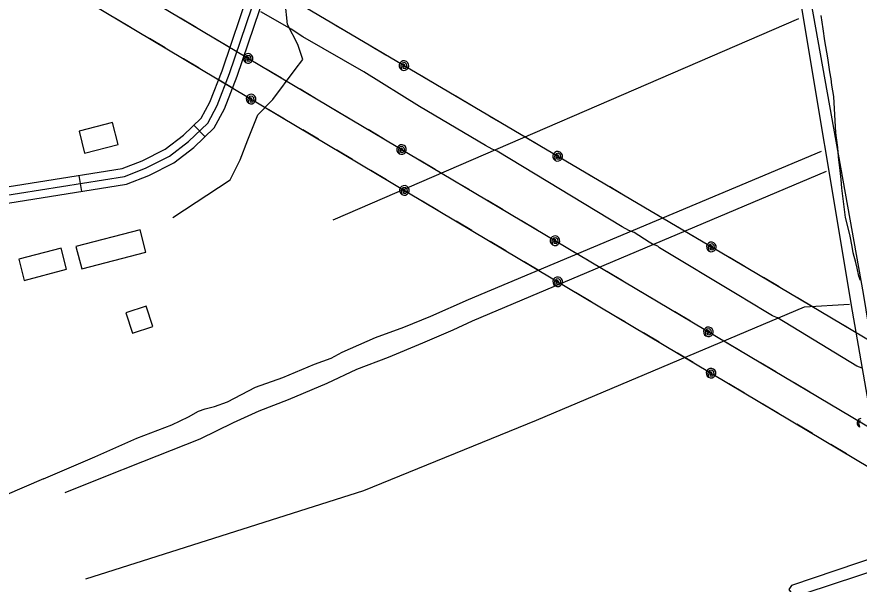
# Model space of a CAD drawing. Extents: x 3329332 to 3367211, y 631066 to 656469.
# Drawn here: x 3361295 to 3362871, y 643578 to 644639 of the extents above; entities that cross this region are included whole.
import ezdxf

# ---------------------------------------------------------------- set-up
doc = ezdxf.new("R2010")
doc.units = 0
for name, color, linetype in [('V-BLDG-OTLN', 7, 'Continuous'), ('V-ROAD-CNTR', 7, 'Continuous'), ('V-SITE-VEGE', 7, 'Continuous'), ('V-TOPO-SHOR', 7, 'Continuous'), ('V-UTIL-LINE', 7, 'Continuous')]:
    doc.layers.add(name, color=color, linetype=linetype)

msp = doc.modelspace()

# ---------------------------------------------------------------- linework, layer by layer
at = {"layer": 'V-BLDG-OTLN'}
for points in [[(3361411.2, 644425.3), (3361421.6, 644384), (3361484.3, 644399.8), (3361473.9, 644441.1)], [(3361405.4, 644209.2), (3361416.4, 644167.3), (3361536.5, 644198.7), (3361525.6, 644240.6)], [(3361298.4, 644185.3), (3361308.8, 644146), (3361388, 644166.9), (3361377.6, 644206.2)], [(3361498.6, 644085.2), (3361511, 644047.2), (3361549.1, 644059.6), (3361536.6, 644097.7)]]:
    msp.add_lwpolyline(points, close=True, dxfattribs=at)
at = {"layer": 'V-ROAD-CNTR'}
for p, q in [((3361626.3, 644436.3), (3361647, 644414.7)), ((3361410.9, 644342), (3361415.6, 644312.4))]:
    msp.add_line(p, q, dxfattribs=at)
for points in [[(3361183.6, 644275.6), (3361500, 644325.7), (3361541.8, 644342), (3361588.7, 644365.8), (3361626.2, 644394.6), (3361664.1, 644431), (3361683.3, 644466.6), (3361707.2, 644527.8), (3361759.4, 644682.8), (3361769, 644716.8), (3361793.7, 644856.6), (3361809.3, 644918.4), (3361849.6, 644997.9), (3361900.8, 645101.4), (3361980.7, 645301.1), (3361988.9, 645327.7), (3361994.5, 645363.7), (3361989.2, 645417.3), (3361952.1, 645537.3), (3361867.2, 645822.5)], [(3361178.3, 644305.1), (3361492.1, 644354.9), (3361529.5, 644369.5), (3361572.6, 644391.3), (3361606.6, 644417.4), (3361639.9, 644449.4), (3361656, 644479.2), (3361679, 644538), (3361730.8, 644691.7), (3361739.8, 644723.5), (3361764.4, 644862.9), (3361781, 644929), (3361822.8, 645011.3), (3361873.3, 645113.6), (3361952.4, 645311.1), (3361959.6, 645334.5), (3361964.3, 645364.5), (3361959.6, 645411.3), (3361923.4, 645528.6), (3361838.6, 645813.6)], [(3361181, 644290.4), (3361496.1, 644340.3), (3361535.6, 644355.7), (3361580.6, 644378.5), (3361616.4, 644406), (3361652, 644440.2), (3361669.6, 644472.9), (3361693.1, 644532.9), (3361745.1, 644687.2), (3361754.4, 644720.2), (3361779, 644859.8), (3361795.1, 644923.7), (3361836.2, 645004.6), (3361887, 645107.5), (3361966.6, 645306.1), (3361974.3, 645331.1), (3361979.4, 645364.1), (3361974.4, 645414.3), (3361937.8, 645533), (3361852.9, 645818)]]:
    msp.add_lwpolyline(points, dxfattribs=at)
at = {"layer": 'V-SITE-VEGE'}
for p, q in [((3362803.9, 644616.7), (3362800.5, 644641.4)), ((3362807.4, 644593.7), (3362803.9, 644616.7)), ((3362812.9, 644562.3), (3362807.4, 644593.7)), ((3362816.2, 644536), (3362812.9, 644562.3)), ((3362818.8, 644523.1), (3362816.2, 644536)), ((3362820.2, 644511.3), (3362818.8, 644523.1)), ((3362823.7, 644490), (3362820.2, 644511.3)), ((3362827.9, 644421.7), (3362823.7, 644490)), ((3362831.3, 644394.3), (3362827.9, 644421.7)), ((3362832.6, 644376.9), (3362831.3, 644394.3)), ((3362836, 644351.7), (3362832.6, 644376.9)), ((3362837.9, 644334.9), (3362836, 644351.7)), ((3362839.2, 644318.1), (3362837.9, 644334.9)), ((3362845.9, 644263.7), (3362839.2, 644318.1)), ((3362851.1, 644241.8), (3362845.9, 644263.7)), ((3362854.7, 644228.4), (3362851.1, 644241.8)), ((3362858.2, 644209.3), (3362854.7, 644228.4)), ((3362860.2, 644197.5), (3362858.2, 644209.3)), ((3362864.9, 644179.5), (3362860.2, 644197.5)), ((3362867.5, 644168.9), (3362864.9, 644179.5)), ((3362870.5, 644153.7), (3362867.5, 644168.9)), ((3362873.7, 644145.8), (3362870.5, 644153.7))]:
    msp.add_line(p, q, dxfattribs=at)
at = {"layer": 'V-TOPO-SHOR'}
for p, q in [((3361886.8, 644259.1), (3362758.4, 644636)), ((3362140, 644110), (3362801, 644387.5)), ((3362147.8, 644070), (3362810.5, 644350))]:
    msp.add_line(p, q, dxfattribs=at)
for points in [[(3363204.3, 642236.8), (3363097.6, 642853.3), (3363000.4, 643425.3), (3362972, 643594.1), (3362960.2, 643626.9), (3362948.4, 643657.3), (3362950.7, 643685.5), (3362879.5, 644121.5), (3362761, 644782.5), (3362651.9, 645464.7), (3362630.5, 645610), (3362613.8, 645729.6), (3362611.5, 645748.3), (3362623.2, 645767.1), (3362641.9, 645781.2), (3362857.3, 645943.4), (3362873.7, 645964.6), (3362883, 645981), (3362887.7, 645992.7), (3362890, 646004.4), (3362892.3, 646013.8), (3362887.6, 646027.9)], [(3362585.7, 645729.5), (3362628.4, 645450.6), (3362709.1, 644981.7), (3362754.1, 644712.2), (3362858.5, 644088.6), (3362934.3, 643652.6), (3362929.7, 643638.6), (3362910.9, 643631.5), (3362744.5, 643574.9), (3362739.9, 643567.8), (3362744.6, 643560.8), (3362770.4, 643560.9), (3362920.3, 643610.4), (3362932.1, 643610.4), (3362939.1, 643605.7), (3362946.2, 643596.4), (3362967.4, 643523.7), (3363007.7, 643265.9), (3363052.8, 643024.4), (3363100.2, 642729.1), (3363145.3, 642457.2), (3363206.9, 642107.9)], [(3361586.6, 644263.3), (3361694.4, 644333.8), (3361713, 644371.4), (3361727, 644408.9), (3361745.7, 644455.8), (3361773.8, 644484), (3361815.9, 644540.4), (3361829.9, 644559.2), (3361820.5, 644587.3), (3361801.7, 644624.8), (3361796.9, 644667)], [(3361344.7, 643774.7), (3361440.6, 643815.8), (3361519.6, 643850.8), (3361584.7, 643875.7), (3361615.9, 643890.5), (3361635.1, 643901.3), (3361647.4, 643905.7), (3361664.7, 643910.3), (3361689.3, 643918.8), (3361741.5, 643946.1), (3361792.9, 643964.5), (3361852.2, 643989.1), (3361883.3, 644000.7), (3361903.7, 644011.7), (3361965.9, 644038.8), (3362019.1, 644058.6), (3362069.4, 644079.1), (3362140, 644110)], [(3361423.8, 643587.6), (3361944, 643752.8), (3362267.4, 643884.7), (3362768.8, 644096.7), (3362853.2, 644101.5)], [(3361385.1, 643749.1), (3361454.9, 643777.5), (3361530.9, 643807.2), (3361638, 643849.5), (3361700.4, 643880.2), (3361748.5, 643901.8), (3361803.2, 643923), (3361875.9, 643953.8), (3361931, 643979.6), (3361990.7, 644002.1), (3362054.4, 644028.8), (3362111.2, 644053.5), (3362147.8, 644070)], [(3361344.7, 643774.7), (3361194.8, 643710.3), (3360899.6, 643585.2), (3360734.5, 643516.7), (3360569.3, 643443.1), (3360411.8, 643378.9), (3360207.2, 643292), (3359960.4, 643187), (3359846.2, 643136.5)]]:
    msp.add_lwpolyline(points, dxfattribs=at)
at = {"layer": 'V-UTIL-LINE'}
for points in [[(3365013, 642610.2), (3360980.6, 645004.9), (3358916, 646231.5)], [(3358884.2, 646178), (3361458.5, 644648.6), (3365016.2, 642530.1)], [(3365015.6, 642764.1), (3363995.3, 643377.3), (3362663.2, 644168.2), (3361202.2, 645029)], [(3362876.8, 643981.9), (3362867.3, 643985.5), (3362718.7, 644076), (3362709.2, 644079.7), (3362696.6, 644086.9), (3362642.8, 644119.5), (3362497.4, 644206.5), (3362494.3, 644210.1), (3362484.8, 644213.7), (3362478.5, 644217.3), (3362450, 644235.4), (3362440.5, 644239.1), (3362427.9, 644246.3), (3362194, 644387.6), (3362184.5, 644391.2), (3362171.8, 644398.5), (3362048.6, 644470.9), (3361944.3, 644536.2), (3361830.4, 644601.4), (3361808.3, 644615.9), (3361783, 644630.4), (3361751.4, 644648.5)], [(3361508.9, 644618.6), (3361479.7, 644636)], [(3361630.5, 644618.9), (3361601.3, 644636.3)], [(3361921.9, 644604.9), (3361892.6, 644622.2)], [(3361572.5, 644580.8), (3361543.3, 644598.1)], [(3361694.1, 644581.2), (3361664.9, 644598.5)], [(3361985.7, 644567.4), (3361956.4, 644584.6)], [(3361636.1, 644542.9), (3361606.9, 644560.3)], [(3361727.7, 644561.2), (3361727.9, 644558.4), (3361729.7, 644559.8), (3361729.4, 644562.6), (3361726.8, 644563.8), (3361724.9, 644560.9), (3361725.9, 644556.4), (3361730.2, 644555.9), (3361733.7, 644559.3), (3361732.8, 644563.8), (3361729.5, 644566.8), (3361724.8, 644566.1), (3361721.7, 644561.5), (3361723.1, 644553.5), (3361726.4, 644552.3), (3361729.9, 644552.5), (3361733.1, 644554), (3361735.4, 644556.6), (3361736.6, 644559.9), (3361736.4, 644563.4), (3361734.9, 644566.6), (3361732.3, 644569), (3361729, 644570.1), (3361725.5, 644569.9), (3361722.3, 644568.4), (3361720, 644565.8), (3361718.8, 644562.5), (3361719, 644559), (3361720.5, 644555.8), (3361723.1, 644553.5)], [(3362019.3, 644547.6), (3362019.5, 644544.7), (3362021.3, 644546.2), (3362021, 644548.9), (3362018.4, 644550.1), (3362016.5, 644547.3), (3362017.6, 644542.7), (3362021.8, 644542.3), (3362025.3, 644545.6), (3362024.4, 644550.1), (3362021.1, 644553.2), (3362016.3, 644552.4), (3362013.3, 644547.9), (3362014.7, 644539.8), (3362018, 644538.7), (3362021.5, 644538.9), (3362024.7, 644540.4), (3362027, 644543), (3362028.2, 644546.3), (3362028, 644549.8), (3362026.5, 644553), (3362023.9, 644555.3), (3362020.5, 644556.5), (3362017, 644556.3), (3362013.9, 644554.8), (3362011.5, 644552.1), (3362010.4, 644548.8), (3362010.6, 644545.3), (3362012.1, 644542.2), (3362014.7, 644539.8)], [(3361790.4, 644524), (3361761.2, 644541.3)], [(3362082.2, 644510.5), (3362052.9, 644527.8)], [(3361699.7, 644505), (3361670.4, 644522.4)], [(3361854.1, 644486.2), (3361824.8, 644503.5)], [(3361733.2, 644485.1), (3361733.4, 644482.2), (3361735.2, 644483.7), (3361734.9, 644486.4), (3361732.3, 644487.6), (3361730.4, 644484.8), (3361731.4, 644480.2), (3361735.7, 644479.7), (3361739.2, 644483.1), (3361738.3, 644487.6), (3361735, 644490.7), (3361730.3, 644489.9), (3361727.2, 644485.4), (3361728.6, 644477.3), (3361731.9, 644476.2), (3361735.4, 644476.3), (3361738.6, 644477.9), (3361740.9, 644480.5), (3361742.1, 644483.8), (3361741.9, 644487.3), (3361740.4, 644490.5), (3361737.8, 644492.8), (3361734.5, 644494), (3361731, 644493.8), (3361727.8, 644492.3), (3361725.4, 644489.7), (3361724.3, 644486.4), (3361724.5, 644482.9), (3361726, 644479.7), (3361728.6, 644477.3)], [(3362145.9, 644473), (3362116.6, 644490.2)], [(3361795.9, 644447.7), (3361766.7, 644465.1)], [(3361917.7, 644448.4), (3361888.4, 644465.8)], [(3362209.7, 644435.4), (3362180.4, 644452.7)], [(3361859.5, 644409.9), (3361830.3, 644427.3)], [(3361981.3, 644410.6), (3361952.1, 644428)], [(3362273.5, 644397.8), (3362244.2, 644415.1)], [(3361923, 644372), (3361893.8, 644389.4)], [(3362014.9, 644390.7), (3362015.1, 644387.8), (3362016.9, 644389.3), (3362016.6, 644392), (3362013.9, 644393.2), (3362012.1, 644390.4), (3362013.1, 644385.8), (3362017.4, 644385.4), (3362020.9, 644388.7), (3362020, 644393.2), (3362016.7, 644396.3), (3362011.9, 644395.5), (3362008.9, 644391), (3362010.3, 644382.9), (3362013.6, 644381.8), (3362017.1, 644382), (3362020.3, 644383.5), (3362022.6, 644386.1), (3362023.8, 644389.4), (3362023.6, 644392.9), (3362022.1, 644396.1), (3362019.5, 644398.4), (3362016.2, 644399.6), (3362012.6, 644399.4), (3362009.5, 644397.9), (3362007.1, 644395.3), (3362006, 644392), (3362006.1, 644388.5), (3362007.7, 644385.3), (3362010.3, 644382.9)], [(3362307.1, 644378), (3362307.3, 644375.2), (3362309.1, 644376.6), (3362308.8, 644379.4), (3362306.1, 644380.6), (3362304.3, 644377.7), (3362305.3, 644373.2), (3362309.6, 644372.7), (3362313.1, 644376.1), (3362312.1, 644380.6), (3362308.9, 644383.6), (3362304.1, 644382.9), (3362301, 644378.3), (3362302.5, 644370.3), (3362305.8, 644369.1), (3362309.3, 644369.3), (3362312.5, 644370.8), (3362314.8, 644373.5), (3362316, 644376.8), (3362315.8, 644380.3), (3362314.2, 644383.5), (3362311.6, 644385.8), (3362308.3, 644387), (3362304.8, 644386.8), (3362301.6, 644385.2), (3362299.3, 644382.6), (3362298.1, 644379.3), (3362298.3, 644375.8), (3362299.9, 644372.6), (3362302.5, 644370.3)], [(3362077.6, 644353.4), (3362048.4, 644370.8)], [(3362369.9, 644341), (3362340.7, 644358.2)], [(3361986.6, 644334.1), (3361957.4, 644351.5)], [(3362020.1, 644314.2), (3362020.3, 644311.3), (3362022.2, 644312.8), (3362021.9, 644315.5), (3362019.2, 644316.7), (3362017.4, 644313.9), (3362018.4, 644309.3), (3362022.6, 644308.9), (3362026.2, 644312.2), (3362025.2, 644316.7), (3362022, 644319.8), (3362017.2, 644319), (3362014.1, 644314.5), (3362015.5, 644306.4), (3362018.9, 644305.3), (3362022.4, 644305.5), (3362025.5, 644307), (3362027.9, 644309.6), (3362029.1, 644312.9), (3362028.9, 644316.4), (3362027.4, 644319.6), (3362024.8, 644321.9), (3362021.4, 644323.1), (3362017.9, 644322.9), (3362014.8, 644321.4), (3362012.4, 644318.8), (3362011.2, 644315.5), (3362011.4, 644312), (3362012.9, 644308.8), (3362015.5, 644306.4)], [(3362141.2, 644315.6), (3362112, 644333)], [(3362433.7, 644303.4), (3362404.4, 644320.7)], [(3362082.9, 644276.8), (3362053.6, 644294.2)], [(3362204.9, 644277.9), (3362175.6, 644295.2)], [(3362497.5, 644265.9), (3362468.2, 644283.1)], [(3362146.4, 644239), (3362117.2, 644256.4)], [(3362268.5, 644240.1), (3362239.3, 644257.4)], [(3362561.2, 644228.3), (3362531.9, 644245.6)], [(3362302, 644220.1), (3362302.2, 644217.3), (3362304.1, 644218.7), (3362303.8, 644221.5), (3362301.1, 644222.7), (3362299.3, 644219.8), (3362300.3, 644215.3), (3362304.5, 644214.8), (3362308.1, 644218.2), (3362307.1, 644222.7), (3362303.9, 644225.7), (3362299.1, 644225), (3362296, 644220.4), (3362297.4, 644212.4), (3362300.8, 644211.2), (3362304.3, 644211.4), (3362307.4, 644212.9), (3362309.8, 644215.5), (3362311, 644218.9), (3362310.8, 644222.4), (3362309.3, 644225.5), (3362306.6, 644227.9), (3362303.3, 644229.1), (3362299.8, 644228.9), (3362296.7, 644227.4), (3362294.3, 644224.7), (3362293.1, 644221.4), (3362293.3, 644217.9), (3362294.8, 644214.8), (3362297.4, 644212.4)], [(3362210, 644201.1), (3362180.8, 644218.5)], [(3362594.8, 644208.5), (3362595, 644205.6), (3362596.8, 644207.1), (3362596.6, 644209.8), (3362593.9, 644211), (3362592, 644208.2), (3362593.1, 644203.6), (3362597.3, 644203.2), (3362600.8, 644206.6), (3362599.9, 644211), (3362596.6, 644214.1), (3362591.9, 644213.3), (3362588.8, 644208.8), (3362590.3, 644200.7), (3362593.6, 644199.6), (3362597.1, 644199.8), (3362600.2, 644201.3), (3362602.6, 644203.9), (3362603.7, 644207.2), (3362603.5, 644210.7), (3362602, 644213.9), (3362599.4, 644216.2), (3362596.1, 644217.4), (3362592.6, 644217.2), (3362589.4, 644215.7), (3362587.1, 644213.1), (3362585.9, 644209.7), (3362586.1, 644206.2), (3362587.6, 644203.1), (3362590.3, 644200.7)], [(3362364.8, 644182.9), (3362335.6, 644200.2)], [(3362273.6, 644163.2), (3362244.4, 644180.6)], [(3362657.7, 644171.4), (3362628.4, 644188.7)], [(3362307.1, 644143.3), (3362307.3, 644140.4), (3362309.1, 644141.9), (3362308.9, 644144.6), (3362306.2, 644145.8), (3362304.3, 644143), (3362305.4, 644138.4), (3362309.6, 644138), (3362313.1, 644141.3), (3362312.2, 644145.8), (3362309, 644148.9), (3362304.2, 644148.1), (3362301.1, 644143.6), (3362302.5, 644135.6), (3362305.8, 644134.4), (3362309.3, 644134.6), (3362312.5, 644136.1), (3362314.9, 644138.7), (3362316, 644142), (3362315.8, 644145.5), (3362314.3, 644148.7), (3362311.7, 644151), (3362308.4, 644152.2), (3362304.9, 644152), (3362301.7, 644150.5), (3362299.4, 644147.9), (3362298.2, 644144.6), (3362298.4, 644141.1), (3362299.9, 644137.9), (3362302.5, 644135.6)], [(3362428.4, 644145.1), (3362399.2, 644162.5)], [(3362721.4, 644133.7), (3362692.1, 644151)], [(3362369.8, 644105.9), (3362340.6, 644123.3)], [(3362492, 644107.3), (3362462.8, 644124.7)], [(3362785, 644095.9), (3362755.8, 644113.3)], [(3362433.4, 644068.1), (3362404.2, 644085.5)], [(3362555.7, 644069.5), (3362526.4, 644086.9)], [(3362848.6, 644058.1), (3362819.4, 644075.5)], [(3362589.2, 644049.6), (3362589.4, 644046.7), (3362591.2, 644048.2), (3362591, 644050.9), (3362588.3, 644052.1), (3362586.4, 644049.3), (3362587.5, 644044.7), (3362591.7, 644044.3), (3362595.2, 644047.6), (3362594.3, 644052.1), (3362591.1, 644055.2), (3362586.3, 644054.5), (3362583.2, 644049.9), (3362584.6, 644041.9), (3362587.9, 644040.7), (3362591.4, 644040.9), (3362594.6, 644042.4), (3362597, 644045), (3362598.1, 644048.3), (3362597.9, 644051.8), (3362596.4, 644055), (3362593.8, 644057.3), (3362590.5, 644058.5), (3362587, 644058.3), (3362583.8, 644056.8), (3362581.5, 644054.2), (3362580.3, 644050.9), (3362580.5, 644047.4), (3362582, 644044.2), (3362584.6, 644041.9)], [(3362497, 644030.2), (3362467.8, 644047.6)], [(3362652, 644012.3), (3362622.7, 644029.7)], [(3362560.6, 643992.4), (3362531.4, 644009.8)], [(3362715.6, 643974.6), (3362686.4, 643991.9)], [(3362594.1, 643972.4), (3362594.3, 643969.5), (3362596.1, 643971), (3362595.8, 643973.7), (3362593.2, 643974.9), (3362591.3, 643972.1), (3362592.3, 643967.5), (3362596.6, 643967.1), (3362600.1, 643970.4), (3362599.2, 643974.9), (3362595.9, 643978), (3362591.2, 643977.3), (3362588.1, 643972.7), (3362589.5, 643964.7), (3362592.8, 643963.5), (3362596.3, 643963.7), (3362599.5, 643965.2), (3362601.8, 643967.8), (3362603, 643971.1), (3362602.8, 643974.6), (3362601.3, 643977.8), (3362598.7, 643980.1), (3362595.4, 643981.3), (3362591.9, 643981.1), (3362588.7, 643979.6), (3362586.4, 643977), (3362585.2, 643973.7), (3362585.4, 643970.2), (3362586.9, 643967), (3362589.5, 643964.7)], [(3362656.8, 643935.1), (3362627.6, 643952.4)], [(3362779.2, 643936.8), (3362750, 643954.1)], [(3362720.4, 643897.2), (3362691.2, 643914.6)], [(3362842.9, 643899), (3362813.6, 643916.3)], [(3362874.2, 643887.8), (3362871, 643886.3), (3362868.7, 643883.7), (3362867.5, 643880.3), (3362867.7, 643876.8), (3362869.2, 643873.7), (3362871.8, 643871.3)], [(3362873.5, 643883.9), (3362870.4, 643879.4), (3362871.8, 643871.3)], [(3362784, 643859.3), (3362754.8, 643876.7)], [(3362847.5, 643821.5), (3362818.3, 643838.9)]]:
    msp.add_lwpolyline(points, dxfattribs=at)

doc.saveas('drawing.dxf')
